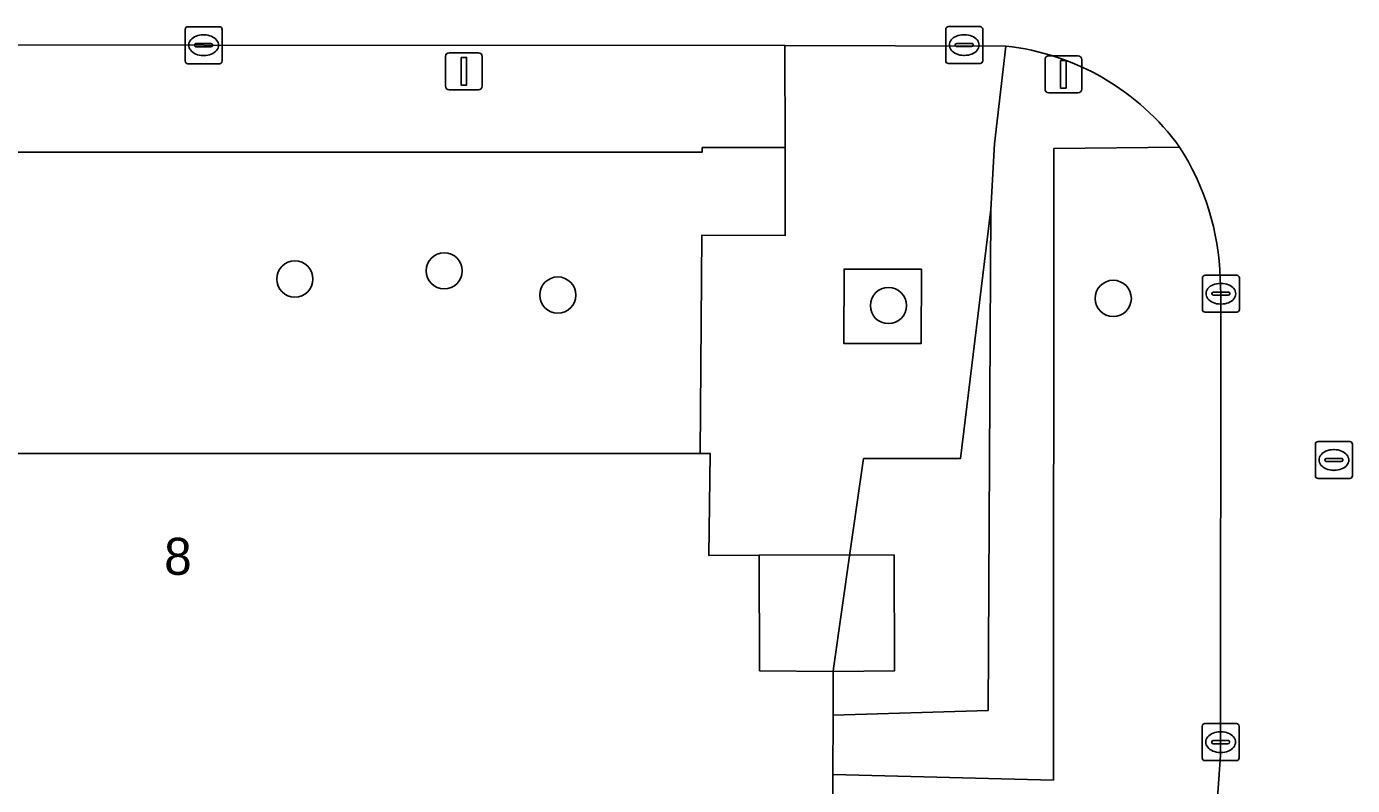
# Model space of a CAD drawing. Extents: x 161477 to 163040, y 383680 to 384871.
# Drawn here: x 162345.1 to 162380.9, y 384151.34 to 384171.84 of the extents above; entities that cross this region are included whole.
import ezdxf

# ---------------------------------------------------------------- set-up
doc = ezdxf.new("R2010")
doc.units = 0
for name, color, linetype in [('IMGEO_Boom', 7, 'Continuous'), ('IMGEO_Groenvoorziening', 7, 'Continuous'), ('IMGEO_Kolk', 7, 'Continuous'), ('IMGEO_Lichtmast', 7, 'Continuous'), ('IMGEO_Pand', 7, 'Continuous'), ('IMGEO_Pand_nummerreeks', 7, 'Continuous'), ('IMGEO_Pand_overbouw', 7, 'Continuous'), ('IMGEO_Rijbaan_lokaal_open', 7, 'Continuous'), ('IMGEO_Rioolput', 7, 'Continuous'), ('IMGEO_Voetpad_open', 7, 'Continuous')]:
    doc.layers.add(name, color=color, linetype=linetype)

msp = doc.modelspace()

# ---------------------------------------------------------------- linework, layer by layer
at = {"layer": 'IMGEO_Boom'}
for centre in [(162352.349, 384165.019), (162356.381, 384165.24), (162359.448, 384164.586), (162368.375, 384164.302), (162374.444, 384164.496)]:
    msp.add_circle(centre, 0.489, dxfattribs=at)
at = {"layer": 'IMGEO_Groenvoorziening'}
for points in [[(162363.336, 384166.202), (162365.583, 384166.194), (162365.586, 384168.575), (162363.346, 384168.57), (162363.347, 384168.447), (162310.823, 384168.446), (162303.912, 384168.427), (162303.907, 384162.179), (162306.027, 384162.194), (162306.027, 384160.305), (162363.288, 384160.31)], [(162371.136, 384166.901), (162370.322, 384160.174), (162368.848, 384160.17), (162367.702, 384160.167), (162367.343, 384157.664), (162366.888, 384154.497), (162366.879, 384154.416), (162366.878, 384153.239), (162371.063, 384153.367)], [(162369.267, 384165.281), (162368.644, 384165.282), (162367.176, 384165.287), (162367.167, 384163.281), (162368.724, 384163.275), (162369.258, 384163.274)]]:
    msp.add_lwpolyline(points, close=True, dxfattribs=at)
for points in [[(162376.235, 384168.584), (162372.842, 384168.543), (162372.828, 384151.483), (162366.876, 384151.639), (162366.873, 384148.037), (162367.557, 384148.004), (162372.855, 384148.011), (162373.07, 384148.003)], [(162377.351, 384164.623), (162377.328, 384165.04)], [(162377.27, 384151.13), (162377.336, 384152.153), (162377.344, 384152.511), (162377.351, 384164.623)]]:
    msp.add_lwpolyline(points, dxfattribs=at)
msp.add_arc((162370.47, 384164.866), 6.86, 1.4576, 32.8229, dxfattribs=at)
at = {"layer": 'IMGEO_Kolk'}
for p, q in [((162349.386, 384170.908), (162349.386, 384171.76)), ((162349.461, 384171.834), (162350.313, 384171.834)), ((162349.874, 384171.614), (162349.899, 384171.614)), ((162350.387, 384171.76), (162350.387, 384170.908)), ((162369.92, 384170.913), (162369.92, 384171.765)), ((162369.995, 384171.839), (162370.847, 384171.839)), ((162370.408, 384171.619), (162370.433, 384171.619)), ((162370.921, 384171.765), (162370.921, 384170.913)), ((162349.645, 384171.328), (162349.645, 384171.34)), ((162350.083, 384171.291), (162349.685, 384171.291)), ((162349.688, 384171.377), (162350.086, 384171.377)), ((162350.129, 384171.34), (162350.129, 384171.328)), ((162370.179, 384171.333), (162370.179, 384171.345)), ((162370.617, 384171.296), (162370.219, 384171.296)), ((162370.222, 384171.382), (162370.62, 384171.382)), ((162370.663, 384171.345), (162370.663, 384171.333)), ((162349.897, 384171.054), (162349.872, 384171.054)), ((162370.431, 384171.059), (162370.406, 384171.059)), ((162350.313, 384170.834), (162349.461, 384170.834)), ((162370.847, 384170.839), (162369.995, 384170.839)), ((162376.85, 384164.196), (162376.85, 384165.048)), ((162376.925, 384165.122), (162377.777, 384165.122)), ((162377.338, 384164.902), (162377.363, 384164.902)), ((162377.851, 384165.048), (162377.851, 384164.196)), ((162377.109, 384164.616), (162377.109, 384164.628)), ((162377.547, 384164.579), (162377.149, 384164.579)), ((162377.152, 384164.665), (162377.55, 384164.665)), ((162377.593, 384164.628), (162377.593, 384164.616)), ((162377.777, 384164.122), (162376.925, 384164.122)), ((162377.361, 384164.342), (162377.336, 384164.342)), ((162376.918, 384153.01), (162377.77, 384153.01)), ((162376.843, 384152.084), (162376.843, 384152.936)), ((162377.331, 384152.79), (162377.356, 384152.79)), ((162377.844, 384152.936), (162377.844, 384152.084)), ((162377.102, 384152.504), (162377.102, 384152.516)), ((162377.54, 384152.467), (162377.142, 384152.467)), ((162377.145, 384152.553), (162377.543, 384152.553)), ((162377.586, 384152.516), (162377.586, 384152.504)), ((162377.77, 384152.01), (162376.918, 384152.01)), ((162377.354, 384152.23), (162377.329, 384152.23))]:
    msp.add_line(p, q, dxfattribs=at)
for points in [[(162349.386, 384170.908), (162349.386, 384171.76)], [(162349.461, 384171.834), (162350.313, 384171.834)], [(162350.387, 384171.76), (162350.387, 384170.908)], [(162369.92, 384170.913), (162369.92, 384171.765)], [(162369.995, 384171.839), (162370.847, 384171.839)], [(162370.921, 384171.765), (162370.921, 384170.913)], [(162350.313, 384170.834), (162349.461, 384170.834)], [(162370.847, 384170.839), (162369.995, 384170.839)], [(162376.85, 384164.196), (162376.85, 384165.048)], [(162376.925, 384165.122), (162377.777, 384165.122)], [(162377.851, 384165.048), (162377.851, 384164.196)], [(162377.777, 384164.122), (162376.925, 384164.122)], [(162376.918, 384153.01), (162377.77, 384153.01)], [(162376.843, 384152.084), (162376.843, 384152.936)], [(162377.844, 384152.936), (162377.844, 384152.084)], [(162377.77, 384152.01), (162376.918, 384152.01)]]:
    msp.add_lwpolyline(points, dxfattribs=at)
for centre, radius, start, end in [((162349.463, 384171.758), 0.0765, 91.552, 178.448), ((162349.463, 384171.758), 0.0765, 91.552, 178.448), ((162350.311, 384171.758), 0.0765, 1.552, 88.448), ((162350.311, 384171.758), 0.0765, 1.552, 88.448), ((162369.997, 384171.763), 0.0765, 91.552, 178.448), ((162369.997, 384171.763), 0.0765, 91.552, 178.448), ((162370.845, 384171.763), 0.0765, 1.552, 88.448), ((162370.845, 384171.763), 0.0765, 1.552, 88.448), ((162349.685, 384171.337), 0.0403, 85.8775, 175.7526), ((162349.682, 384171.327), 0.0366, 178.938, 274.7102), ((162350.086, 384171.334), 0.043, 264.8664, 352.4533), ((162350.09, 384171.339), 0.0386, 1.7309, 96.639), ((162370.219, 384171.342), 0.0403, 85.8775, 175.7526), ((162370.216, 384171.332), 0.0366, 178.938, 274.7102), ((162370.62, 384171.339), 0.043, 264.8664, 352.4533), ((162370.624, 384171.344), 0.0386, 1.7309, 96.639), ((162349.463, 384170.91), 0.0765, 181.552, 268.448), ((162349.463, 384170.91), 0.0765, 181.552, 268.448), ((162350.311, 384170.91), 0.0765, 271.552, 358.448), ((162350.311, 384170.91), 0.0765, 271.552, 358.448), ((162369.997, 384170.915), 0.0765, 181.552, 268.448), ((162369.997, 384170.915), 0.0765, 181.552, 268.448), ((162370.845, 384170.915), 0.0765, 271.552, 358.448), ((162370.845, 384170.915), 0.0765, 271.552, 358.448), ((162376.927, 384165.046), 0.0765, 91.552, 178.448), ((162376.927, 384165.046), 0.0765, 91.552, 178.448), ((162377.775, 384165.046), 0.0765, 1.552, 88.448), ((162377.775, 384165.046), 0.0765, 1.552, 88.448), ((162377.149, 384164.625), 0.0403, 85.8775, 175.7526), ((162377.146, 384164.615), 0.0366, 178.938, 274.7102), ((162377.55, 384164.622), 0.043, 264.8664, 352.4533), ((162377.554, 384164.627), 0.0386, 1.7309, 96.639), ((162376.927, 384164.198), 0.0765, 181.552, 268.448), ((162376.927, 384164.198), 0.0765, 181.552, 268.448), ((162377.775, 384164.198), 0.0765, 271.552, 358.448), ((162377.775, 384164.198), 0.0765, 271.552, 358.448), ((162376.92, 384152.934), 0.0765, 91.552, 178.448), ((162376.92, 384152.934), 0.0765, 91.552, 178.448), ((162377.768, 384152.934), 0.0765, 1.552, 88.448), ((162377.768, 384152.934), 0.0765, 1.552, 88.448), ((162377.142, 384152.513), 0.0403, 85.8775, 175.7526), ((162377.139, 384152.503), 0.0366, 178.938, 274.7102), ((162377.543, 384152.51), 0.043, 264.8664, 352.4533), ((162377.547, 384152.515), 0.0386, 1.7309, 96.639), ((162376.92, 384152.086), 0.0765, 181.552, 268.448), ((162376.92, 384152.086), 0.0765, 181.552, 268.448), ((162377.768, 384152.086), 0.0765, 271.552, 358.448), ((162377.768, 384152.086), 0.0765, 271.552, 358.448)]:
    msp.add_arc(centre, radius, start, end, dxfattribs=at)
for centre, major_axis, ratio, start_param, end_param in [((162349.873, 384171.334), (-0.387, 0.002), 0.722429, 4.712389, 7.853982), ((162349.898, 384171.334), (-0.39, 0.002), 0.717154, 1.570796, 4.712389), ((162370.407, 384171.339), (-0.387, 0.002), 0.722429, 4.712389, 7.853982), ((162370.432, 384171.339), (-0.39, 0.002), 0.717154, 1.570796, 4.712389), ((162377.337, 384164.622), (-0.387, 0.002), 0.722429, 4.712389, 7.853982), ((162377.362, 384164.622), (-0.39, 0.002), 0.717154, 1.570796, 4.712389), ((162377.33, 384152.51), (-0.387, 0.002), 0.722429, 4.712389, 7.853982), ((162377.355, 384152.51), (-0.39, 0.002), 0.717154, 1.570796, 4.712389)]:
    msp.add_ellipse(centre, major_axis=major_axis, ratio=ratio, start_param=start_param, end_param=end_param, dxfattribs=at)
at = {"layer": 'IMGEO_Lichtmast'}
for p, q in [((162356.415, 384170.231), (162356.415, 384171.031)), ((162356.415, 384171.031), (162356.415, 384170.231)), ((162356.515, 384171.131), (162357.305, 384171.131)), ((162357.305, 384171.131), (162356.515, 384171.131)), ((162357.405, 384171.031), (162357.405, 384170.231)), ((162357.405, 384170.231), (162357.405, 384171.031)), ((162372.602, 384170.149), (162372.602, 384170.949)), ((162372.602, 384170.949), (162372.602, 384170.149)), ((162372.702, 384171.049), (162373.492, 384171.049)), ((162373.492, 384171.049), (162372.702, 384171.049)), ((162373.592, 384170.949), (162373.592, 384170.149)), ((162373.592, 384170.149), (162373.592, 384170.949)), ((162357.305, 384170.131), (162356.515, 384170.131)), ((162356.515, 384170.131), (162357.305, 384170.131)), ((162373.492, 384170.049), (162372.702, 384170.049)), ((162372.702, 384170.049), (162373.492, 384170.049))]:
    msp.add_line(p, q, dxfattribs=at)
for points in [[(162356.835, 384171.006), (162356.985, 384171.006), (162356.985, 384170.256), (162356.835, 384170.256), (162356.835, 384171.006)], [(162373.022, 384170.924), (162373.172, 384170.924), (162373.172, 384170.174), (162373.022, 384170.174), (162373.022, 384170.924)]]:
    msp.add_lwpolyline(points, dxfattribs=at)
for centre, start, end in [((162356.515, 384171.031), 90, 180), ((162356.515, 384171.031), 90, 180), ((162357.305, 384171.031), 0, 90), ((162357.305, 384171.031), 360, 90), ((162372.702, 384170.949), 90, 180), ((162372.702, 384170.949), 90, 180), ((162373.492, 384170.949), 0, 90), ((162373.492, 384170.949), 360, 90), ((162356.515, 384170.231), 180, 270), ((162356.515, 384170.231), 180, 270), ((162357.305, 384170.231), 270, 0), ((162357.305, 384170.231), 270, 0), ((162372.702, 384170.149), 180, 270), ((162372.702, 384170.149), 180, 270), ((162373.492, 384170.149), 270, 0), ((162373.492, 384170.149), 270, 0)]:
    msp.add_arc(centre, 0.1, start, end, dxfattribs=at)
at = {"layer": 'IMGEO_Pand'}
msp.add_lwpolyline([(162363.538, 384147.978), (162366.873, 384148.037), (162366.876, 384151.639), (162366.878, 384153.239), (162366.879, 384154.416), (162364.896, 384154.438), (162364.888, 384157.558), (162363.526, 384157.555), (162363.558, 384160.31), (162363.288, 384160.31), (162306.027, 384160.305), (162305.69, 384160.305), (162305.705, 384157.918), (162303.485, 384157.918), (162301.758, 384157.918), (162301.475, 384157.918), (162298.998, 384157.917), (162298.922, 384157.608), (162297.403, 384157.608), (162297.4, 384161.639)], dxfattribs=at)
at = {"layer": 'IMGEO_Pand_overbouw'}
msp.add_lwpolyline([(162368.528, 384157.567), (162364.888, 384157.558), (162364.896, 384154.438), (162366.879, 384154.416), (162368.536, 384154.435)], close=True, dxfattribs=at)
at = {"layer": 'IMGEO_Rijbaan_lokaal_open'}
for points in [[(162246.661, 384171.318), (162247.566, 384171.319), (162259.129, 384171.336), (162259.908, 384171.335), (162273.872, 384171.325), (162276.494, 384171.327), (162278.024, 384171.329), (162295.047, 384171.344), (162297.822, 384171.331), (162299.174, 384171.338), (162301.009, 384171.342), (162301.824, 384171.346), (162310.847, 384171.342), (162332.99, 384171.353), (162349.887, 384171.335), (162365.576, 384171.327), (162371.544, 384171.311)], [(162377.328, 384165.04), (162377.351, 384164.623), (162377.344, 384152.511), (162377.336, 384152.153), (162377.27, 384151.13), (162377.337, 384149.745), (162376.413, 384131.903), (162375.987, 384131.368), (162375.68, 384129.412)]]:
    msp.add_lwpolyline(points, dxfattribs=at)
for centre, radius, start, end in [((162370.812, 384164.654), 6.698, 35.9336, 83.7253), ((162370.47, 384164.866), 6.86, 1.4576, 32.8229)]:
    msp.add_arc(centre, radius, start, end, dxfattribs=at)
at = {"layer": 'IMGEO_Rioolput'}
for p, q in [((162379.902, 384159.705), (162379.902, 384160.557)), ((162379.977, 384160.631), (162380.829, 384160.631)), ((162380.903, 384160.557), (162380.903, 384159.705)), ((162380.161, 384160.125), (162380.161, 384160.137)), ((162380.204, 384160.174), (162380.602, 384160.174)), ((162380.39, 384160.411), (162380.415, 384160.411)), ((162380.645, 384160.137), (162380.645, 384160.125)), ((162380.599, 384160.088), (162380.201, 384160.088)), ((162380.413, 384159.851), (162380.388, 384159.851)), ((162380.829, 384159.631), (162379.977, 384159.631))]:
    msp.add_line(p, q, dxfattribs=at)
for points in [[(162379.902, 384159.705), (162379.902, 384160.557)], [(162379.977, 384160.631), (162380.829, 384160.631)], [(162380.903, 384160.557), (162380.903, 384159.705)], [(162380.829, 384159.631), (162379.977, 384159.631)]]:
    msp.add_lwpolyline(points, dxfattribs=at)
for centre, radius, start, end in [((162379.979, 384160.555), 0.0765, 91.552, 178.448), ((162379.979, 384160.555), 0.0765, 91.552, 178.448), ((162380.827, 384160.555), 0.0765, 1.552, 88.448), ((162380.827, 384160.555), 0.0765, 1.552, 88.448), ((162380.201, 384160.134), 0.0403, 85.8775, 175.7526), ((162380.606, 384160.136), 0.0386, 1.7309, 96.639), ((162380.198, 384160.124), 0.0366, 178.938, 274.7102), ((162380.602, 384160.131), 0.043, 264.8664, 352.4533), ((162379.979, 384159.707), 0.0765, 181.552, 268.448), ((162379.979, 384159.707), 0.0765, 181.552, 268.448), ((162380.827, 384159.707), 0.0765, 271.552, 358.448), ((162380.827, 384159.707), 0.0765, 271.552, 358.448)]:
    msp.add_arc(centre, radius, start, end, dxfattribs=at)
for centre, major_axis, ratio, start_param, end_param in [((162380.389, 384160.131), (-0.387, 0.002), 0.722429, 4.712389, 7.853982), ((162380.414, 384160.131), (-0.39, 0.002), 0.717154, 1.570796, 4.712389)]:
    msp.add_ellipse(centre, major_axis=major_axis, ratio=ratio, start_param=start_param, end_param=end_param, dxfattribs=at)
at = {"layer": 'IMGEO_Voetpad_open'}
for points in [[(162365.576, 384171.327), (162349.887, 384171.335), (162332.99, 384171.353), (162310.847, 384171.342), (162301.824, 384171.346), (162301.009, 384171.342), (162301.01, 384170.347), (162301.011, 384169.538), (162301.012, 384168.459), (162303.912, 384168.427), (162310.823, 384168.446), (162363.347, 384168.447), (162363.346, 384168.57), (162365.586, 384168.575)], [(162371.136, 384166.901), (162371.242, 384168.674), (162371.544, 384171.311), (162365.576, 384171.327), (162365.586, 384168.575), (162365.583, 384166.194), (162363.336, 384166.202), (162363.288, 384160.31), (162363.558, 384160.31), (162363.526, 384157.555), (162364.888, 384157.558), (162364.896, 384154.438), (162366.879, 384154.416), (162366.888, 384154.497), (162367.343, 384157.664), (162367.702, 384160.167), (162368.848, 384160.17), (162370.322, 384160.174)], [(162367.176, 384165.287), (162368.644, 384165.282), (162369.267, 384165.281), (162369.258, 384163.274), (162368.724, 384163.275), (162367.167, 384163.281)]]:
    msp.add_lwpolyline(points, close=True, dxfattribs=at)
msp.add_lwpolyline([(162371.544, 384171.311), (162371.242, 384168.674), (162371.136, 384166.901), (162371.063, 384153.367), (162366.878, 384153.239), (162366.876, 384151.639), (162372.828, 384151.483), (162372.842, 384168.543), (162376.235, 384168.584)], dxfattribs=at)
msp.add_arc((162370.812, 384164.654), 6.698, 35.9336, 83.7253, dxfattribs=at)

# ---------------------------------------------------------------- texts
at = {"layer": 'IMGEO_Pand_nummerreeks'}
msp.add_text('8', height=1, rotation=0.0057, dxfattribs=at).set_placement((162348.82, 384157.029))

doc.saveas('drawing.dxf')
